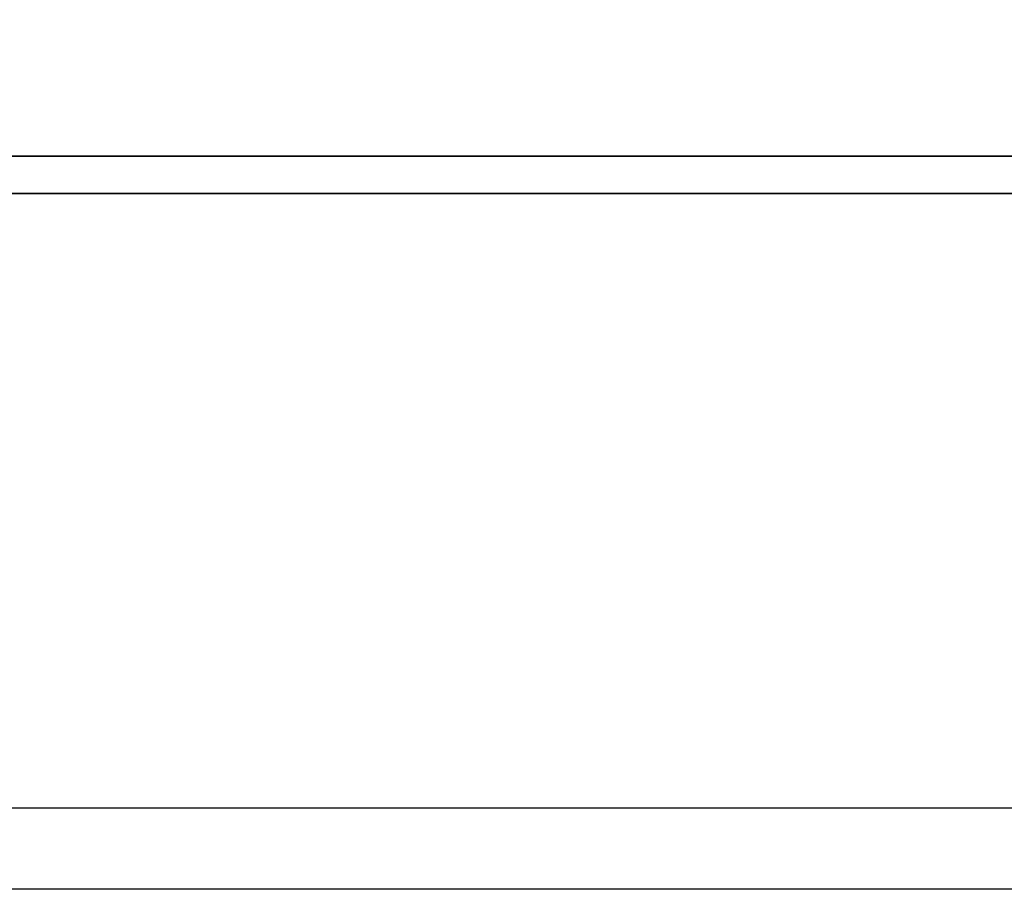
# Model space of a CAD drawing. Header units: millimetres. Extents: x 1805 to 4914, y -1594 to 860.
# Tile 314 of 656: x 2229.11 to 2235.17, y 116.22 to 121.57. Entities that reach past the tile are written whole.
import ezdxf

# ---------------------------------------------------------------- set-up
doc = ezdxf.new("R2010")
doc.units = ezdxf.units.MM
doc.layers.get('0').update_dxf_attribs({"linetype": 'CONTINUOUS'})
doc.layers.add('DIM', color=4, linetype='CONTINUOUS')
doc.layers.add('layer 1', color=7, linetype='CONTINUOUS')

# ---------------------------------------------------------------- blocks, each defined once
blk = doc.blocks.new('TBI MOTION logo(完整正式版)')
at = {"layer": 'layer 1', "color": 22, "lineweight": 35}
blk.add_open_spline([(75.90875, -9.47875), (75.90875, -9.47875), (75.90875, -12.28625), (75.90875, -12.28625), (75.90875, -12.28625), (75.90875, -12.28625), (75.90875, -12.47875), (75.90875, -12.47875), (75.90875, -12.47875), (75.90875, -12.47875), (75.71625, -12.47875), (75.71625, -12.47875), (75.71625, -12.47875), (75.71625, -12.47875), (-88.32875, -12.47875), (-88.32875, -12.47875), (-88.32875, -12.47875), (-88.32875, -12.47875), (-88.32875, -13.29375), (-88.32875, -13.29375), (-88.32875, -13.29375), (-88.32875, -13.29375), (82.89125, -13.29375), (82.89125, -13.29375), (82.89125, -13.29375), (82.89125, -13.29375), (75.90875, -9.47875), (75.90875, -9.47875)], degree=3, knots=[0, 0, 0, 0, 0.14285714, 0.14285714, 0.14285714, 0.14285715, 0.28571429, 0.28571429, 0.28571429, 0.2857143, 0.42857143, 0.42857143, 0.42857143, 0.42857144, 0.57142857, 0.57142857, 0.57142857, 0.57142858, 0.71428571, 0.71428571, 0.71428571, 0.71428572, 0.85714286, 0.85714286, 0.85714286, 0.85714287, 1, 1, 1, 1], dxfattribs=at)

msp = doc.modelspace()

# ---------------------------------------------------------------- linework, layer by layer
at = {"linetype": 'Continuous'}
msp.add_line((2460.7768, 116.7201), (2120.7768, 116.7201), dxfattribs=at)
msp.add_open_spline([(2460.7768, 116.2203), (2120.7768, 116.2203)], degree=1, dxfattribs=at)

# ---------------------------------------------------------------- block references
at = {"layer": 'DIM', "color": 7, "xscale": 0.2802190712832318, "yscale": 0.2802190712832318, "zscale": 0.2802190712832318}
msp.add_blockref('TBI MOTION logo(完整正式版)', (2239.3082, 124.2277), dxfattribs=at)

doc.saveas('drawing.dxf')
